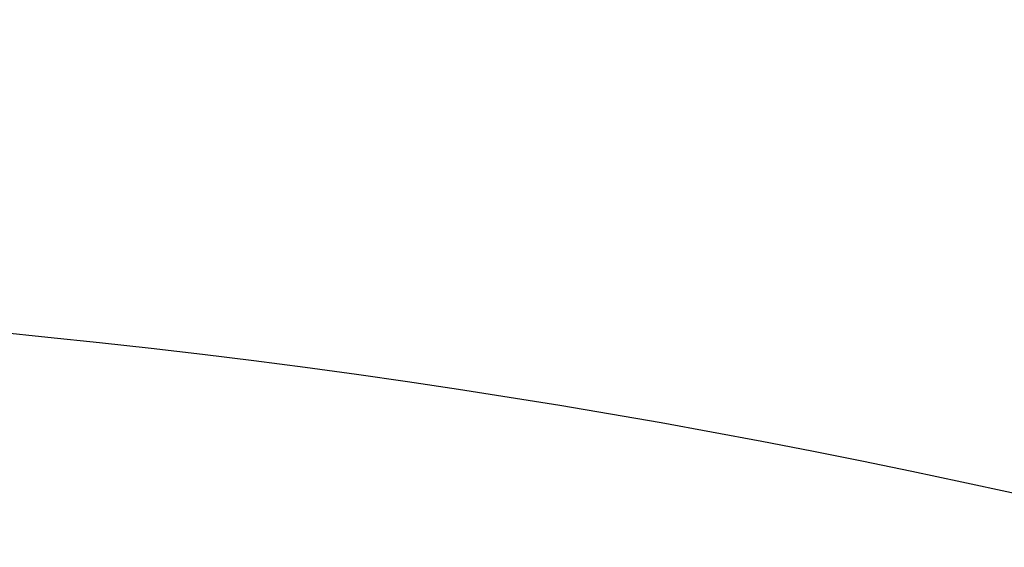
# Model space of a CAD drawing. Header units: millimetres. Extents: x 0 to 297, y 0 to 210.
# Tile 491 of 499: x 242.099 to 242.833, y 160.714 to 161.107. Entities that reach past the tile are written whole.
import ezdxf

# ---------------------------------------------------------------- set-up
doc = ezdxf.new("R2010")
doc.units = ezdxf.units.MM
doc.header["$LTSCALE"] = 16.335
doc.layers.get('0').update_dxf_attribs({"linetype": 'CONTINUOUS'})
doc.layers.add('AXES_REF', color=7, linetype='CONTINUOUS')

msp = doc.modelspace()

# ---------------------------------------------------------------- linework, layer by layer
at = {"color": 7, "linetype": 'Continuous'}
for radius in [6.78708, 6.7865, 6.74304]:
    msp.add_circle((241.48891, 154.71146), radius, dxfattribs=at)
for radius, start, end in [(6.72, 278.277129, 261.722871), (6.874, 113.082692, 346.830891)]:
    msp.add_arc((241.48891, 154.71146), radius, start, end, dxfattribs=at)
at = {"layer": 'AXES_REF', "color": 9, "linetype": 'Continuous'}
msp.add_arc((241.48891, 154.71146), 6.19116, 94.411812, 85.588188, dxfattribs=at)

doc.saveas('drawing.dxf')
